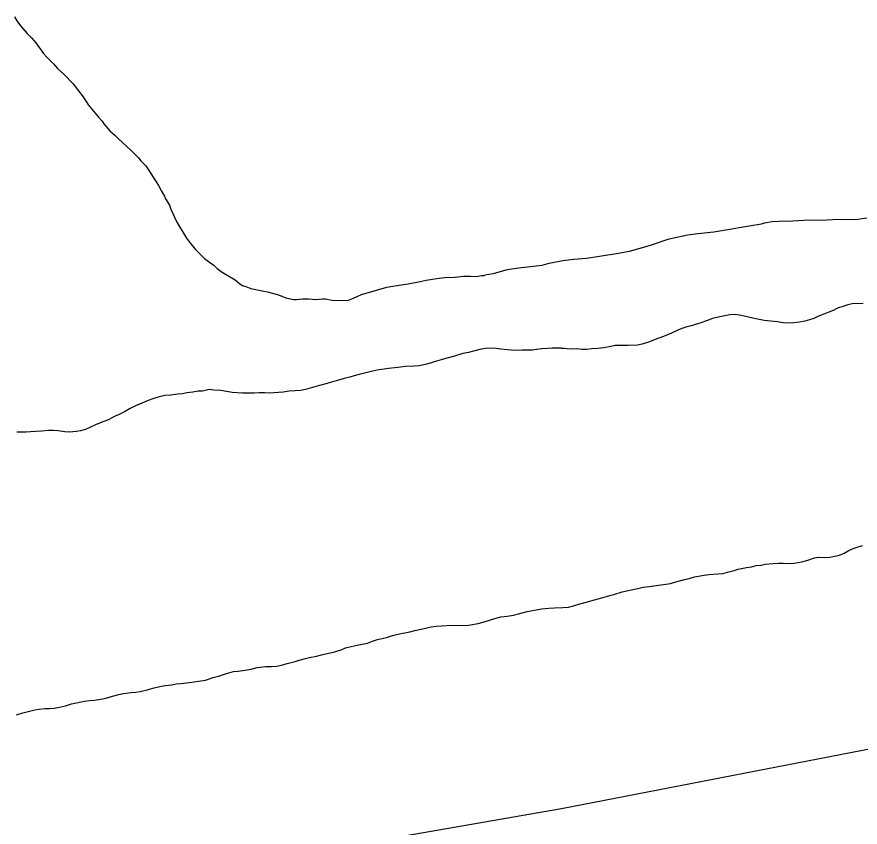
# Model space of a CAD drawing. Extents: x 3161514 to 3199414, y 831166 to 856601.
# Drawn here: x 3191196 to 3191795, y 838342 to 838917 of the extents above; entities that cross this region are included whole.
import ezdxf

# ---------------------------------------------------------------- set-up
doc = ezdxf.new("R2010")
doc.units = 0
for name, color, linetype in [('V-LEVE-TOET', 7, 'Continuous'), ('V-SITE-VEGE', 7, 'Continuous'), ('V-TOPO-SHOR', 7, 'Continuous')]:
    doc.layers.add(name, color=color, linetype=linetype)

msp = doc.modelspace()

# ---------------------------------------------------------------- linework, layer by layer
at = {"layer": 'V-LEVE-TOET'}
msp.add_lwpolyline([(3191834.62, 838403.65), (3191583.08, 838354.76), (3191374.91, 838318.55), (3191127.68, 838279.65), (3190903.18, 838249.51), (3190653.49, 838214.83), (3190515.47, 838202.18), (3190316.08, 838171.22), (3190108.17, 838141.37), (3189880.63, 838109.59), (3189672.56, 838080.75), (3189424.23, 838048.06), (3189190.65, 838015.52)], dxfattribs=at)
at = {"layer": 'V-SITE-VEGE'}
for p, q in [((3191194.77, 838916.6), (3191196.51, 838913.74)), ((3191196.51, 838913.74), (3191198.95, 838910.15)), ((3191198.95, 838910.15), (3191203.86, 838904.76)), ((3191203.86, 838904.76), (3191207.02, 838901.52)), ((3191207.02, 838901.52), (3191209.82, 838898.28)), ((3191209.82, 838898.28), (3191215.41, 838890.74)), ((3191215.41, 838890.74), (3191217.52, 838888.23)), ((3191217.52, 838888.23), (3191222.43, 838883.19)), ((3191222.43, 838883.19), (3191225.23, 838879.95)), ((3191225.23, 838879.95), (3191229.8, 838875.98)), ((3191229.8, 838875.98), (3191236.47, 838869.15)), ((3191236.47, 838869.15), (3191240.32, 838864.12)), ((3191240.32, 838864.12), (3191242.76, 838860.89)), ((3191242.76, 838860.89), (3191245.55, 838856.59)), ((3191245.55, 838856.59), (3191247.3, 838854.08)), ((3191247.3, 838854.08), (3191254.3, 838845.46)), ((3191254.3, 838845.46), (3191257.1, 838842.58)), ((3191257.1, 838842.58), (3191258.15, 838840.79)), ((3191258.15, 838840.79), (3191262.35, 838835.76)), ((3191262.35, 838835.76), (3191266.22, 838832.51)), ((3191266.22, 838832.51), (3191268.68, 838829.99)), ((3191268.68, 838829.99), (3191277.46, 838822.06)), ((3191277.46, 838822.06), (3191282.73, 838816.66)), ((3191282.73, 838816.66), (3191284.48, 838814.5)), ((3191284.48, 838814.5), (3191287.98, 838810.9)), ((3191287.98, 838810.9), (3191289.38, 838808.75)), ((3191289.38, 838808.75), (3191297.05, 838796.92)), ((3191297.05, 838796.92), (3191299.13, 838792.99)), ((3191299.13, 838792.99), (3191301.22, 838789.4)), ((3191301.22, 838789.4), (3191301.91, 838787.62)), ((3191301.91, 838787.62), (3191304.69, 838782.96)), ((3191304.69, 838782.96), (3191305.72, 838780.11)), ((3191305.72, 838780.11), (3191309.88, 838771.52)), ((3191309.88, 838771.52), (3191312.31, 838766.87)), ((3191716.16, 838768.48), (3191725.06, 838769.79)), ((3191725.06, 838769.79), (3191727.21, 838770.47)), ((3191727.21, 838770.47), (3191732.55, 838771.47)), ((3191732.55, 838771.47), (3191737.18, 838771.77)), ((3191737.18, 838771.77), (3191747.13, 838772)), ((3191747.13, 838772), (3191758.87, 838772.56)), ((3191758.87, 838772.56), (3191768.47, 838772.44)), ((3191768.47, 838772.44), (3191771.67, 838772.75)), ((3191771.67, 838772.75), (3191779.14, 838773.01)), ((3191779.14, 838773.01), (3191789.45, 838772.88)), ((3191789.45, 838772.88), (3191793.36, 838773.19)), ((3191793.36, 838773.19), (3191799.77, 838774.17)), ((3191312.31, 838766.87), (3191314.05, 838764.36)), ((3191314.05, 838764.36), (3191316.84, 838759.7)), ((3191679.83, 838762.9), (3191691.22, 838764.18)), ((3191691.22, 838764.18), (3191696.92, 838765.17)), ((3191696.92, 838765.17), (3191704.04, 838766.15)), ((3191704.04, 838766.15), (3191709.03, 838767.15)), ((3191709.03, 838767.15), (3191716.16, 838768.48)), ((3191316.84, 838759.7), (3191319.63, 838755.76)), ((3191645.6, 838754.45), (3191659.52, 838759.25)), ((3191659.52, 838759.25), (3191672.35, 838761.93)), ((3191672.35, 838761.93), (3191679.83, 838762.9)), ((3191319.63, 838755.76), (3191323.49, 838751.44)), ((3191323.49, 838751.44), (3191329.8, 838744.96)), ((3191631.32, 838750.37), (3191645.6, 838754.45)), ((3191329.8, 838744.96), (3191334.73, 838741.34)), ((3191591.8, 838744.83), (3191600.69, 838745.42)), ((3191600.69, 838745.42), (3191622.06, 838748.71)), ((3191622.06, 838748.71), (3191631.32, 838750.37)), ((3191334.73, 838741.34), (3191336.5, 838740.26)), ((3191336.5, 838740.26), (3191338.6, 838738.09)), ((3191554.75, 838738.9), (3191569.34, 838740.49)), ((3191569.34, 838740.49), (3191574.34, 838741.85)), ((3191574.34, 838741.85), (3191583.96, 838743.86)), ((3191583.96, 838743.86), (3191587.88, 838744.17)), ((3191587.88, 838744.17), (3191591.8, 838744.83)), ((3191338.6, 838738.09), (3191342.13, 838735.56)), ((3191342.13, 838735.56), (3191351.3, 838730.11)), ((3191522.67, 838732.55), (3191526.24, 838733.22)), ((3191526.24, 838733.22), (3191528.37, 838733.19)), ((3191528.37, 838733.19), (3191528.73, 838733.54)), ((3191528.73, 838733.54), (3191534.79, 838734.53)), ((3191534.79, 838734.53), (3191543.71, 838737.26)), ((3191543.71, 838737.26), (3191547.63, 838737.92)), ((3191547.63, 838737.92), (3191554.75, 838738.9)), ((3191351.3, 838730.11), (3191354.82, 838727.22)), ((3191354.82, 838727.22), (3191356.58, 838726.14)), ((3191470.7, 838726.82), (3191474.26, 838727.13)), ((3191474.26, 838727.13), (3191482.81, 838728.8)), ((3191482.81, 838728.8), (3191487.09, 838729.81)), ((3191487.09, 838729.81), (3191491.37, 838730.46)), ((3191491.37, 838730.46), (3191494.57, 838731.13)), ((3191494.57, 838731.13), (3191499.91, 838731.78)), ((3191499.91, 838731.78), (3191507.38, 838732.04)), ((3191507.38, 838732.04), (3191513.43, 838732.67)), ((3191513.43, 838732.67), (3191518.41, 838732.61)), ((3191518.41, 838732.61), (3191522.67, 838732.55)), ((3191356.58, 838726.14), (3191359.06, 838725.39)), ((3191359.06, 838725.39), (3191362.6, 838723.93)), ((3191362.6, 838723.93), (3191371.81, 838722.03)), ((3191371.81, 838722.03), (3191374.3, 838721.64)), ((3191374.3, 838721.64), (3191382.09, 838719.41)), ((3191441.11, 838719.73), (3191458.94, 838724.83)), ((3191458.94, 838724.83), (3191470.7, 838726.82)), ((3191382.09, 838719.41), (3191387.4, 838717.21)), ((3191387.4, 838717.21), (3191392.71, 838716.08)), ((3191392.71, 838716.08), (3191394.85, 838716.05)), ((3191394.85, 838716.05), (3191399.12, 838716.71)), ((3191399.12, 838716.71), (3191403.38, 838716.65)), ((3191403.38, 838716.65), (3191408.71, 838716.23)), ((3191408.71, 838716.23), (3191413.33, 838716.53)), ((3191413.33, 838716.53), (3191415.47, 838716.5)), ((3191415.47, 838716.5), (3191420.08, 838715.73)), ((3191420.08, 838715.73), (3191425.41, 838715.31)), ((3191425.41, 838715.31), (3191431.81, 838715.58)), ((3191431.81, 838715.58), (3191434.31, 838716.61)), ((3191434.31, 838716.61), (3191437.89, 838718.35)), ((3191437.89, 838718.35), (3191441.11, 838719.73)), ((3191778.89, 838709.91), (3191775.77, 838708.31)), ((3191783.33, 838711.33), (3191778.89, 838709.91)), ((3191786.28, 838712.27), (3191783.33, 838711.33)), ((3191790.39, 838713.36), (3191786.28, 838712.27)), ((3191794.64, 838713.15), (3191790.39, 838713.36)), ((3191797.09, 838713.28), (3191794.64, 838713.15)), ((3191695.39, 838703.94), (3191690.3, 838702.53)), ((3191702.61, 838705.32), (3191695.39, 838703.94)), ((3191705.88, 838705.44), (3191702.61, 838705.32)), ((3191709.31, 838705.07), (3191705.88, 838705.44)), ((3191712.73, 838704.21), (3191709.31, 838705.07)), ((3191718.93, 838702.82), (3191712.73, 838704.21)), ((3191764.91, 838704.04), (3191762.12, 838702.76)), ((3191769.19, 838705.62), (3191764.91, 838704.04)), ((3191772.81, 838707.21), (3191769.19, 838705.62)), ((3191775.77, 838708.31), (3191772.81, 838707.21)), ((3191675.35, 838697.49), (3191672.07, 838696.71)), ((3191678.96, 838698.58), (3191675.35, 838697.49)), ((3191681.92, 838699.69), (3191678.96, 838698.58)), ((3191685.86, 838700.95), (3191681.92, 838699.69)), ((3191690.3, 838702.53), (3191685.86, 838700.95)), ((3191722.2, 838702.12), (3191718.93, 838702.82)), ((3191726.93, 838701.25), (3191722.2, 838702.12)), ((3191731.66, 838700.7), (3191726.93, 838701.25)), ((3191736.24, 838700.31), (3191731.66, 838700.7)), ((3191740.48, 838699.6), (3191736.24, 838700.31)), ((3191744.73, 838699.38), (3191740.48, 838699.6)), ((3191747.84, 838699.51), (3191744.73, 838699.38)), ((3191751.94, 838699.95), (3191747.84, 838699.51)), ((3191755.71, 838700.72), (3191751.94, 838699.95)), ((3191758.99, 838701.66), (3191755.71, 838700.72)), ((3191762.12, 838702.76), (3191758.99, 838701.66)), ((3191658.26, 838691.16), (3191655.46, 838689.89)), ((3191661.06, 838692.27), (3191658.26, 838691.16)), ((3191665.5, 838694.34), (3191661.06, 838692.27)), ((3191668.45, 838695.61), (3191665.5, 838694.34)), ((3191672.07, 838696.71), (3191668.45, 838695.61)), ((3191645.43, 838686.09), (3191640.34, 838684.52)), ((3191648.23, 838687.2), (3191645.43, 838686.09)), ((3191651.35, 838688.47), (3191648.23, 838687.2)), ((3191655.46, 838689.89), (3191651.35, 838688.47)), ((3191520.54, 838679.5), (3191516.93, 838678.56)), ((3191525.13, 838680.59), (3191520.54, 838679.5)), ((3191528.91, 838681.36), (3191525.13, 838680.59)), ((3191532.18, 838681.64), (3191528.91, 838681.36)), ((3191536.59, 838681.42), (3191532.18, 838681.64)), ((3191540.02, 838680.89), (3191536.59, 838681.42)), ((3191547.38, 838680.14), (3191540.02, 838680.89)), ((3191551.3, 838679.93), (3191547.38, 838680.14)), ((3191555.23, 838680.21), (3191551.3, 838679.93)), ((3191562.43, 838680.28), (3191555.23, 838680.21)), ((3191565.37, 838680.73), (3191562.43, 838680.28)), ((3191565.54, 838680.73), (3191565.37, 838680.73)), ((3191568.98, 838681.17), (3191565.54, 838680.73)), ((3191573.07, 838681.45), (3191568.98, 838681.17)), ((3191576.35, 838681.57), (3191573.07, 838681.45)), ((3191579.62, 838681.53), (3191576.35, 838681.57)), ((3191582.73, 838681.49), (3191579.62, 838681.53)), ((3191586.97, 838681.11), (3191582.73, 838681.49)), ((3191590.24, 838680.9), (3191586.97, 838681.11)), ((3191593.84, 838681.02), (3191590.24, 838680.9)), ((3191597.44, 838680.65), (3191593.84, 838681.02)), ((3191601.04, 838680.77), (3191597.44, 838680.65)), ((3191604.64, 838681.05), (3191601.04, 838680.77)), ((3191608.73, 838681.32), (3191604.64, 838681.05)), ((3191613.16, 838681.92), (3191608.73, 838681.32)), ((3191618.07, 838682.68), (3191613.16, 838681.92)), ((3191621.19, 838683.46), (3191618.07, 838682.68)), ((3191626.43, 838683.55), (3191621.19, 838683.46)), ((3191630.35, 838683.5), (3191626.43, 838683.55)), ((3191636.9, 838683.75), (3191630.35, 838683.5)), ((3191640.34, 838684.52), (3191636.9, 838683.75)), ((3191497.56, 838673.25), (3191492.64, 838672)), ((3191500.02, 838674.04), (3191497.56, 838673.25)), ((3191502.65, 838674.82), (3191500.02, 838674.04)), ((3191507.08, 838675.91), (3191502.65, 838674.82)), ((3191512.99, 838677.8), (3191507.08, 838675.91)), ((3191516.93, 838678.56), (3191512.99, 838677.8)), ((3191460.35, 838667.18), (3191457.07, 838666.73)), ((3191466.9, 838667.92), (3191460.35, 838667.18)), ((3191468.7, 838668.06), (3191466.9, 838667.92)), ((3191472.31, 838668.5), (3191468.7, 838668.06)), ((3191478.36, 838668.75), (3191472.31, 838668.5)), ((3191481.96, 838669.03), (3191478.36, 838668.75)), ((3191487.38, 838670.27), (3191481.96, 838669.03)), ((3191491.16, 838671.37), (3191487.38, 838670.27)), ((3191492.64, 838672), (3191491.16, 838671.37)), ((3191435.91, 838661.93), (3191432.79, 838661.15)), ((3191439.35, 838662.87), (3191435.91, 838661.93)), ((3191443.29, 838663.96), (3191439.35, 838662.87)), ((3191447.07, 838664.73), (3191443.29, 838663.96)), ((3191453.3, 838666.12), (3191447.07, 838664.73)), ((3191457.07, 838666.73), (3191453.3, 838666.12)), ((3191416.7, 838656.45), (3191411.29, 838655.05)), ((3191419.82, 838657.39), (3191416.7, 838656.45)), ((3191423.1, 838658.49), (3191419.82, 838657.39)), ((3191428.85, 838660.06), (3191423.1, 838658.49)), ((3191432.79, 838661.15), (3191428.85, 838660.06)), ((3191314.04, 838649.25), (3191310.77, 838648.96)), ((3191317.16, 838649.86), (3191314.04, 838649.25)), ((3191321.42, 838650.46), (3191317.16, 838649.86)), ((3191325.19, 838651.07), (3191321.42, 838650.46)), ((3191328.3, 838651.2), (3191325.19, 838651.07)), ((3191333.06, 838652.28), (3191328.3, 838651.2)), ((3191336.16, 838651.91), (3191333.06, 838652.28)), ((3191341.23, 838651.52), (3191336.16, 838651.91)), ((3191345.31, 838650.82), (3191341.23, 838651.52)), ((3191349.38, 838650.11), (3191345.31, 838650.82)), ((3191352.82, 838649.9), (3191349.38, 838650.11)), ((3191356.58, 838649.69), (3191352.82, 838649.9)), ((3191360.99, 838649.63), (3191356.58, 838649.69)), ((3191364.92, 838649.75), (3191360.99, 838649.63)), ((3191368.52, 838649.86), (3191364.92, 838649.75)), ((3191372.45, 838649.81), (3191368.52, 838649.86)), ((3191375.72, 838649.77), (3191372.45, 838649.81)), ((3191378.83, 838649.9), (3191375.72, 838649.77)), ((3191382.1, 838650.18), (3191378.83, 838649.9)), ((3191385.54, 838650.47), (3191382.1, 838650.18)), ((3191389.8, 838651.07), (3191385.54, 838650.47)), ((3191393.9, 838651.34), (3191389.8, 838651.07)), ((3191397.66, 838651.62), (3191393.9, 838651.34)), ((3191401.27, 838652.39), (3191397.66, 838651.62)), ((3191406.35, 838653.64), (3191401.27, 838652.39)), ((3191411.29, 838655.05), (3191406.35, 838653.64)), ((3191289.61, 838644.49), (3191283.52, 838641.95)), ((3191293.71, 838645.91), (3191289.61, 838644.49)), ((3191295.19, 838646.38), (3191293.71, 838645.91)), ((3191296.83, 838646.85), (3191295.19, 838646.38)), ((3191301.43, 838647.94), (3191296.83, 838646.85)), ((3191305.85, 838648.37), (3191301.43, 838647.94)), ((3191310.77, 838648.96), (3191305.85, 838648.37)), ((3191276.94, 838638.76), (3191272.82, 838636.36)), ((3191280.56, 838640.68), (3191276.94, 838638.76)), ((3191283.52, 838641.95), (3191280.56, 838640.68)), ((3191266.24, 838633.34), (3191260.8, 838630.62)), ((3191269.03, 838634.61), (3191266.24, 838633.34)), ((3191272.82, 838636.36), (3191269.03, 838634.61)), ((3191252.25, 838627.14), (3191248.14, 838625.22)), ((3191256.2, 838628.88), (3191252.25, 838627.14)), ((3191260.8, 838630.62), (3191256.2, 838628.88)), ((3191202.95, 838622.04), (3191196.41, 838622.12)), ((3191206.22, 838622.16), (3191202.95, 838622.04)), ((3191209.83, 838622.44), (3191206.22, 838622.16)), ((3191213.92, 838622.71), (3191209.83, 838622.44)), ((3191218.83, 838623.14), (3191213.92, 838622.71)), ((3191222.43, 838623.1), (3191218.83, 838623.14)), ((3191225.86, 838622.89), (3191222.43, 838623.1)), ((3191230.6, 838622.17), (3191225.86, 838622.89)), ((3191233.87, 838622.13), (3191230.6, 838622.17)), ((3191238.45, 838622.57), (3191233.87, 838622.13)), ((3191241.73, 838623.01), (3191238.45, 838622.57)), ((3191245.18, 838623.95), (3191241.73, 838623.01)), ((3191248.14, 838625.22), (3191245.18, 838623.95))]:
    msp.add_line(p, q, dxfattribs=at)
at = {"layer": 'V-TOPO-SHOR'}
for points in [[(3191797.09, 838713.27), (3191794.64, 838713.14), (3191790.39, 838713.36), (3191786.28, 838712.26), (3191783.33, 838711.32), (3191778.9, 838709.91), (3191775.77, 838708.31), (3191772.81, 838707.2), (3191769.19, 838705.61), (3191764.92, 838704.03), (3191762.12, 838702.76), (3191759, 838701.65), (3191755.71, 838700.71), (3191751.94, 838699.94), (3191747.85, 838699.5), (3191744.73, 838699.38), (3191740.48, 838699.59), (3191736.24, 838700.31), (3191731.67, 838700.69), (3191726.93, 838701.24), (3191722.2, 838702.12), (3191718.93, 838702.81), (3191712.73, 838704.2), (3191709.31, 838705.06), (3191705.88, 838705.44), (3191702.61, 838705.31), (3191695.39, 838703.93), (3191690.3, 838702.53), (3191685.87, 838700.95), (3191681.92, 838699.69), (3191678.96, 838698.58), (3191675.35, 838697.48), (3191672.07, 838696.71), (3191668.46, 838695.61), (3191665.5, 838694.34), (3191661.06, 838692.27), (3191658.26, 838691.16), (3191655.46, 838689.88), (3191651.36, 838688.46), (3191648.23, 838687.19), (3191645.44, 838686.08), (3191640.35, 838684.51), (3191636.9, 838683.74)], [(3191636.9, 838683.74), (3191630.35, 838683.5), (3191626.43, 838683.55), (3191621.19, 838683.45), (3191618.07, 838682.67), (3191613.16, 838681.92), (3191608.73, 838681.32), (3191604.64, 838681.04), (3191601.04, 838680.76), (3191597.44, 838680.64), (3191593.84, 838681.02), (3191590.24, 838680.9), (3191586.98, 838681.1), (3191582.73, 838681.48), (3191579.62, 838681.52), (3191576.35, 838681.56), (3191573.08, 838681.44), (3191568.98, 838681.17), (3191565.54, 838680.72), (3191565.38, 838680.72), (3191562.43, 838680.27), (3191555.23, 838680.2), (3191551.3, 838679.92), (3191547.38, 838680.14), (3191540.02, 838680.88), (3191536.6, 838681.42), (3191532.18, 838681.64), (3191528.91, 838681.35), (3191525.13, 838680.58), (3191520.54, 838679.49), (3191516.93, 838678.56), (3191512.99, 838677.79), (3191507.08, 838675.9), (3191502.65, 838674.81), (3191500.02, 838674.03), (3191497.56, 838673.24), (3191492.64, 838672), (3191491.16, 838671.36), (3191487.38, 838670.27), (3191481.96, 838669.03), (3191478.36, 838668.74), (3191472.31, 838668.49), (3191468.7, 838668.05), (3191466.9, 838667.91), (3191460.35, 838667.17), (3191457.07, 838666.72), (3191453.3, 838666.12), (3191447.07, 838664.73), (3191443.29, 838663.96), (3191439.35, 838662.86), (3191435.91, 838661.92), (3191432.79, 838661.15), (3191428.85, 838660.05), (3191423.11, 838658.49), (3191419.82, 838657.38), (3191416.7, 838656.44), (3191411.28, 838655.04), (3191406.36, 838653.63), (3191401.27, 838652.39), (3191397.66, 838651.61), (3191393.9, 838651.33), (3191389.8, 838651.06), (3191385.54, 838650.46), (3191382.1, 838650.18), (3191378.83, 838649.89), (3191375.72, 838649.77), (3191372.45, 838649.81), (3191368.52, 838649.86), (3191364.92, 838649.74), (3191360.99, 838649.63), (3191356.58, 838649.68), (3191352.82, 838649.89), (3191349.39, 838650.1), (3191345.31, 838650.81), (3191341.23, 838651.51), (3191336.16, 838651.91), (3191333.06, 838652.27), (3191328.3, 838651.19), (3191325.19, 838651.06), (3191321.42, 838650.46), (3191317.16, 838649.86), (3191314.04, 838649.24), (3191310.77, 838648.96), (3191305.85, 838648.36), (3191301.43, 838647.93), (3191296.83, 838646.84), (3191295.19, 838646.37), (3191293.71, 838645.9), (3191289.61, 838644.48), (3191283.52, 838641.94), (3191280.56, 838640.67), (3191276.94, 838638.76), (3191272.82, 838636.35), (3191269.04, 838634.6), (3191266.24, 838633.33), (3191260.8, 838630.62), (3191256.2, 838628.88), (3191252.25, 838627.13), (3191248.14, 838625.22), (3191245.18, 838623.95), (3191241.73, 838623.01)], [(3191241.73, 838623.01), (3191238.45, 838622.56), (3191233.87, 838622.13), (3191230.6, 838622.17), (3191225.86, 838622.88), (3191222.43, 838623.09), (3191218.83, 838623.14), (3191213.92, 838622.71), (3191209.83, 838622.43), (3191206.23, 838622.15), (3191202.95, 838622.03), (3191196.41, 838622.11)], [(3191769.77, 838533.03), (3191773.54, 838533.3), (3191776.98, 838534.08), (3191780.27, 838534.86), (3191783.72, 838536.12), (3191786.52, 838537.88), (3191790.14, 838539.47), (3191793.59, 838540.57), (3191796.87, 838541.68)], [(3191325.35, 838445.44), (3191330.43, 838446.19), (3191335.85, 838447.92), (3191339.63, 838449.02), (3191345.21, 838450.91), (3191350.3, 838452.16), (3191353.42, 838452.44), (3191358.5, 838453.2), (3191362.43, 838453.96), (3191367.02, 838455.05), (3191373.25, 838455.79), (3191377.01, 838455.74), (3191380.78, 838456.02), (3191384.39, 838456.79), (3191388.33, 838457.89), (3191393.91, 838459.45), (3191396.86, 838460.23), (3191401.29, 838461.49), (3191404.25, 838462.27), (3191409.17, 838463.18), (3191412.61, 838464.12), (3191417.7, 838465.36), (3191421.14, 838465.98), (3191426.56, 838467.71), (3191429.69, 838468.98), (3191433.63, 838469.91), (3191437.9, 838471), (3191441.5, 838471.61), (3191445.44, 838472.38), (3191448.89, 838473.8), (3191452.34, 838474.91), (3191458.9, 838476.46), (3191463.17, 838477.71), (3191466.95, 838478.64), (3191475.31, 838480.34), (3191478.92, 838481.27), (3191483.52, 838482.36), (3191486.47, 838482.98), (3191490.41, 838483.91), (3191494.01, 838484.35), (3191497.94, 838484.63), (3191505.63, 838485.02), (3191512.01, 838484.94), (3191517.08, 838485.2), (3191523.8, 838486.26), (3191528.24, 838487.51), (3191532.02, 838488.61), (3191535.79, 838489.87), (3191540.06, 838490.96), (3191544.48, 838491.56), (3191548.91, 838492.32), (3191552.52, 838493.09), (3191558.76, 838494.82), (3191562.69, 838495.58), (3191568.92, 838496.65), (3191574, 838497.07), (3191578.1, 838497.52), (3191583.98, 838497.6), (3191587.92, 838497.88), (3191591.52, 838498.82), (3191595.96, 838500.23), (3191600.56, 838501.48), (3191606.46, 838503.2), (3191611.55, 838504.45), (3191617.3, 838506.18), (3191620.25, 838506.96), (3191626.17, 838508.68), (3191634.86, 838510.7), (3191638.14, 838511.47), (3191641.1, 838512.09), (3191645.19, 838512.53), (3191650.27, 838513.28), (3191655.35, 838513.87), (3191660.43, 838514.79), (3191664.21, 838515.88), (3191670.28, 838517.44), (3191673.73, 838518.22), (3191677.5, 838519.31), (3191684.22, 838520.54), (3191687.67, 838521.15), (3191694.05, 838521.56), (3191697.49, 838521.84), (3191700.94, 838522.61), (3191705.53, 838523.86), (3191708.49, 838524.81), (3191714.23, 838526.04), (3191717.83, 838526.49), (3191721.28, 838527.43), (3191724.72, 838527.71), (3191727.67, 838528.33), (3191733.08, 838528.91), (3191737.17, 838529.19), (3191740.44, 838529.14), (3191744.69, 838528.76), (3191747.97, 838529.05), (3191751.08, 838529.5), (3191754.52, 838530.28), (3191758.63, 838531.37), (3191762.57, 838532.79), (3191765.52, 838533.41), (3191769.77, 838533.03)], [(3191196.31, 838421.56), (3191200.58, 838422.82), (3191205.34, 838424.07), (3191209.28, 838425), (3191212.39, 838425.45), (3191216.32, 838425.89), (3191219.59, 838426.01), (3191223.04, 838426.29), (3191226.64, 838426.9), (3191231.07, 838427.99), (3191235.34, 838429.25), (3191244.36, 838431.09), (3191247.97, 838431.7), (3191251.57, 838431.98), (3191257.14, 838432.89), (3191260.59, 838433.67), (3191264.36, 838434.76), (3191268.79, 838435.85), (3191272.08, 838436.63), (3191277.65, 838437.38), (3191280.92, 838437.66), (3191284.04, 838438.11), (3191289.78, 838439.51), (3191293.06, 838440.45), (3191297.82, 838441.7), (3191301.76, 838442.31), (3191306.51, 838442.9), (3191309.46, 838443.52), (3191312.73, 838443.8), (3191318.96, 838444.38), (3191322.4, 838444.82), (3191325.35, 838445.44)]]:
    msp.add_lwpolyline(points, dxfattribs=at)

doc.saveas('drawing.dxf')
